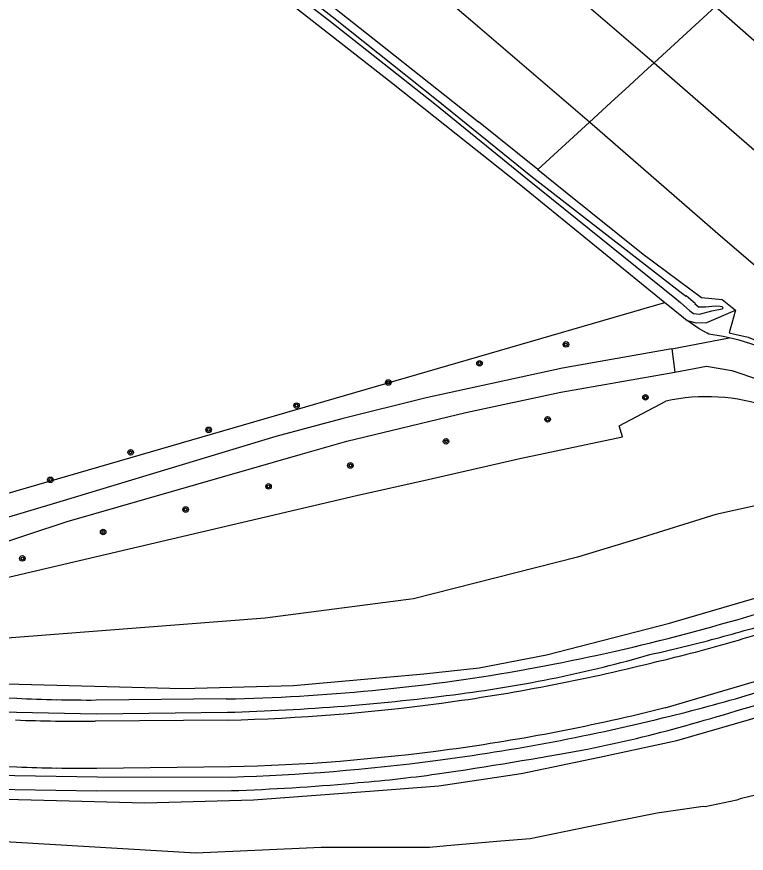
# Model space of a CAD drawing. Extents: x 126000 to 131009, y 393000 to 395500.
# Drawn here: x 126355.6 to 126461.2, y 395273.5 to 395394.5 of the extents above; entities that cross this region are included whole.
import ezdxf

# ---------------------------------------------------------------- set-up
doc = ezdxf.new("R2010")
doc.units = 0
doc.layers.add('gt-symb-boom', color=7, linetype='Continuous')
doc.layers.add('gx-grn-maaiveld', color=7, linetype='Continuous')

# ---------------------------------------------------------------- blocks, each defined once
blk = doc.blocks.new('gt0-BOOM')
at = {"layer": 'gt-symb-boom'}
for radius in [0.4, 0.2]:
    blk.add_circle((0, 0), radius, dxfattribs=at)

msp = doc.modelspace()

# ---------------------------------------------------------------- linework, layer by layer
at = {"layer": 'gx-grn-maaiveld'}
for p, q in [((126447.83, 395387.81), (126456.71, 395395.96)), ((126431.03, 395372.38), (126422.41, 395379.3)), ((126431.03, 395372.38), (126438.48, 395379.23)), ((126453.57, 395349.85), (126452.61, 395350.56)), ((126450.38, 395346.44), (126458.68, 395348.03)), ((126450.38, 395346.44), (126450.85, 395343.09)), ((126449.43, 395294.55), (126474.83, 395302.01)), ((126385.96, 395295.82), (126367.14, 395295.66)), ((126386.17, 395292.76), (126366.98, 395292.58)), ((126367.22, 395285.8), (126386.55, 395286.02))]:
    msp.add_line(p, q, dxfattribs=at)
for points in [[(126261.78, 395500), (126282.45, 395485.37), (126303.4, 395469.83), (126308.1, 395466.07), (126309.81, 395464.24), (126311.1, 395462.72), (126311.88, 395462.23), (126325.68, 395451.51), (126340.74, 395439.69), (126369.47, 395416.76), (126386.44, 395403.29), (126409.85, 395384.97), (126428.56, 395370.11), (126449.4, 395353.17)], [(126392.54, 395434.86), (126410.99, 395419.37), (126428.94, 395404.06), (126447.83, 395387.81)], [(126438.48, 395379.23), (126421.28, 395394.01), (126402.9, 395409.66), (126389.82, 395420.8)], [(126386.73, 395404.81), (126400.77, 395394.01), (126416.12, 395381.91), (126429.51, 395370.99), (126450.85, 395353.81), (126451.65, 395353.14), (126452.99, 395351.94), (126453.51, 395351.57), (126454.4, 395351.47), (126456.19, 395351.96), (126457.7, 395352.22), (126457.83, 395352.39), (126457.66, 395352.53), (126457.37, 395352.59), (126456.68, 395352.6), (126455.26, 395352.47), (126454.26, 395352.46), (126453.85, 395352.82), (126453.76, 395352.87), (126453.81, 395352.94), (126452.47, 395354.1), (126452.42, 395354.03), (126452.34, 395354.1), (126451.57, 395354.68), (126429.99, 395371.44), (126416.59, 395382.29), (126401.24, 395394.47), (126386.9, 395405.66)], [(126395.23, 395400.83), (126408.07, 395390.66), (126422.41, 395379.3)], [(126456.71, 395395.96), (126473.79, 395380.99), (126491.68, 395365.36), (126509.79, 395349.2), (126529.03, 395332.03)], [(126438.48, 395379.23), (126441.58, 395382.07), (126444.28, 395384.55), (126446.95, 395387), (126447.83, 395387.81)], [(126447.83, 395387.81), (126464.96, 395372.9), (126482.9, 395357.17), (126500.51, 395341.47), (126519.26, 395324.7)], [(126502.01, 395323.07), (126492.5, 395331.92), (126474.66, 395347.99), (126457.03, 395363.06), (126438.48, 395379.23)], [(126431.03, 395372.38), (126435.01, 395369.18), (126446.23, 395360.12)], [(126446.23, 395360.12), (126454.68, 395353.86), (126457.67, 395353.58), (126459.6, 395352.03)], [(126283.22, 395314.95), (126283.73, 395312.68), (126308, 395314.88), (126327.88, 395318.73), (126346.54, 395323.3), (126449.4, 395353.17)], [(126449.4, 395353.17), (126450.08, 395352.61), (126452.61, 395350.56)], [(126452.61, 395350.56), (126453.9, 395350.2), (126455.45, 395350.25), (126459.6, 395352.03)], [(126459.6, 395352.03), (126458.68, 395348.75), (126459.51, 395348.55), (126461.46, 395348.12), (126463.3, 395347.35), (126467.98, 395344.64), (126477.36, 395336.04), (126491.96, 395322.67)], [(126455.5, 395348.7), (126454.33, 395349.34), (126453.57, 395349.85)], [(126458.68, 395348.03), (126457.81, 395348.23), (126455.74, 395348.57), (126455.5, 395348.7)], [(126495.91, 395318.71), (126492.38, 395321.91), (126485.28, 395328.28), (126475.04, 395337.58), (126469.17, 395342.75), (126466.64, 395344.64), (126464.6, 395345.97), (126462.74, 395346.87), (126460.14, 395347.69), (126458.68, 395348.03)], [(126450.38, 395346.44), (126434.56, 395343.64), (126414.86, 395339.37), (126402.66, 395336.34), (126393.09, 395333.77), (126361.88, 395324.3), (126326.82, 395313.85)], [(126328.44, 395310.1), (126362.92, 395321.49), (126396.64, 395331.17), (126403.36, 395333.1), (126420.62, 395337.24), (126434.34, 395340.17), (126450.85, 395343.09)], [(126450.85, 395343.09), (126455.42, 395343.94), (126459.08, 395343.33), (126463.08, 395341.97), (126465.53, 395340.74), (126468.34, 395338.82), (126475.73, 395332.52), (126486.36, 395323.3)], [(126317.44, 395304.01), (126346.6, 395311.59), (126404.77, 395325.22), (126415.14, 395327.56), (126428.42, 395330.59), (126443.24, 395333.74), (126442.77, 395335.33), (126449.52, 395338.88)], [(126484.37, 395320.95), (126483.53, 395321.67), (126481.79, 395322.58), (126478.71, 395323.87), (126476.5, 395324.52), (126474.69, 395324.9), (126471.67, 395325), (126468.72, 395324.93), (126465.75, 395324.46), (126456.76, 395322.48), (126445.35, 395318.94), (126436.75, 395316.34), (126413.04, 395310.3), (126391.58, 395307.5), (126349.85, 395304.29), (126317.44, 395304.01)], [(126301.37, 395299.33), (126326.79, 395298.73), (126379.61, 395297.32), (126395.69, 395297.74), (126414.5, 395299.45), (126422.55, 395300.32), (126432.26, 395302.19), (126450.06, 395306.78), (126464.7, 395311.06), (126467.97, 395312.32), (126473.61, 395314.33), (126474.82, 395314.37), (126475.69, 395314.2), (126476.19, 395313.83), (126476.42, 395313.3)], [(126266.67, 395280.59), (126266.4, 395283.62), (126374.15, 395280.8), (126389.86, 395281.2), (126407.35, 395282.5), (126416.68, 395283.26), (126428.58, 395285.04), (126439.93, 395287.41), (126451.1, 395289.8), (126463.82, 395293.47), (126475.83, 395297.02), (126486.52, 395300.48), (126487.83, 395301.5), (126488.22, 395302.82)], [(126224.94, 395299.3), (126282.25, 395297.75), (126355.63, 395295.91)], [(126227.47, 395297.42), (126281.78, 395295.8), (126355.58, 395293.91), (126367.15, 395293.68), (126386.11, 395293.9)], [(126162.77, 395290.54), (126184.95, 395290.19), (126281.5, 395287.86), (126327.58, 395286.64), (126355.66, 395285.99)], [(126161.82, 395288.64), (126216.84, 395287.97), (126281.23, 395286.57), (126355.36, 395284.72), (126367.31, 395284.55), (126386.62, 395284.52)], [(126482.89, 395286.58), (126471.12, 395283.82), (126461.7, 395281.72), (126460.26, 395281.36), (126459.81, 395281.18), (126455.24, 395280.21), (126454.95, 395280.26), (126448.28, 395279.3), (126438.35, 395277.33), (126429.92, 395275.6), (126425.67, 395275.23), (126417.85, 395274.57), (126415.35, 395274.33), (126399.67, 395274.31), (126381.56, 395273.49), (126323, 395276.96)], [(126215.84, 395285.99), (126233.86, 395285.64), (126281, 395284.57), (126355.34, 395282.73), (126367.22, 395282.53), (126386.68, 395282.55)]]:
    msp.add_lwpolyline(points, dxfattribs=at)
for centre, radius, start, end in [((126455.47, 395312), 27.53, 70.7306, 102.4874), ((126375.27, 395597.81), 302.58, 280.0559, 287.9927), ((126392.49, 395546.83), 250.65, 284.8537, 287.0917), ((126399.38, 395509.2), 213.65, 286.1061, 289.186), ((126393.32, 395543.91), 247.62, 282.5756, 284.841), ((126399.9, 395507.42), 211.8, 282.9958, 286.1028), ((126396.43, 395478.51), 183.45, 281.7081, 286.0783), ((126379.48, 395573.54), 280.86, 277.6937, 284.0224), ((126380.41, 395573.74), 277.98, 271.1421, 279.877), ((126396.67, 395477.31), 182.22, 277.3081, 281.7081), ((126365.83, 395502.33), 206.67, 267.1705, 268.7657), ((126377.55, 395617.6), 323.81, 274.5104, 277.5062), ((126393.04, 395527.25), 240.78, 283.7062, 286.8247), ((126364.01, 395611.39), 331.43, 285.4502, 288.1209), ((126365.91, 395502.65), 206.99, 268.7455, 270.3386), ((126377.49, 395617.62), 323.84, 271.5261, 274.5216), ((126379.51, 395573.49), 280.81, 271.3595, 277.6893), ((126379.83, 395571.39), 285.45, 277.7312, 284.1129), ((126378.41, 395579.19), 294.71, 277.3655, 284.0766), ((126365.12, 395536.03), 243.45, 267.7297, 269.0842), ((126365.2, 395543.47), 250.89, 269.094, 270.4083), ((126402.35, 395469.45), 184.41, 281.2084, 285.7164), ((126379.83, 395571.49), 285.55, 271.3478, 277.7273), ((126321.69, 395924.68), 646.7, 278.42579, 280.37832), ((126377.76, 395577.13), 292.75, 271.7338, 277.5426), ((126365.35, 395531.56), 245.77, 267.74, 269.0876), ((126365.42, 395538.96), 253.16, 269.098, 270.4064), ((126387.99, 395489.77), 206.77, 274.5193, 277.9131), ((126374.45, 395624.18), 341.85, 272.0498, 275.0056)]:
    msp.add_arc(centre, radius, start, end, dxfattribs=at)

# ---------------------------------------------------------------- block references
at = {"layer": 'gt-symb-boom'}
for p in [(126435.08, 395347.09), (126422.58, 395344.36), (126409.38, 395341.58), (126446.58, 395339.43), (126396.11, 395338.24), (126432.43, 395336.25), (126383.39, 395334.74), (126417.73, 395333.07), (126372.11, 395331.48), (126403.9, 395329.58), (126360.5, 395327.51), (126392.06, 395326.55), (126380.06, 395323.22), (126368.13, 395319.96), (126356.45, 395316.14)]:
    msp.add_blockref('gt0-BOOM', p, dxfattribs=at)

doc.saveas('drawing.dxf')
